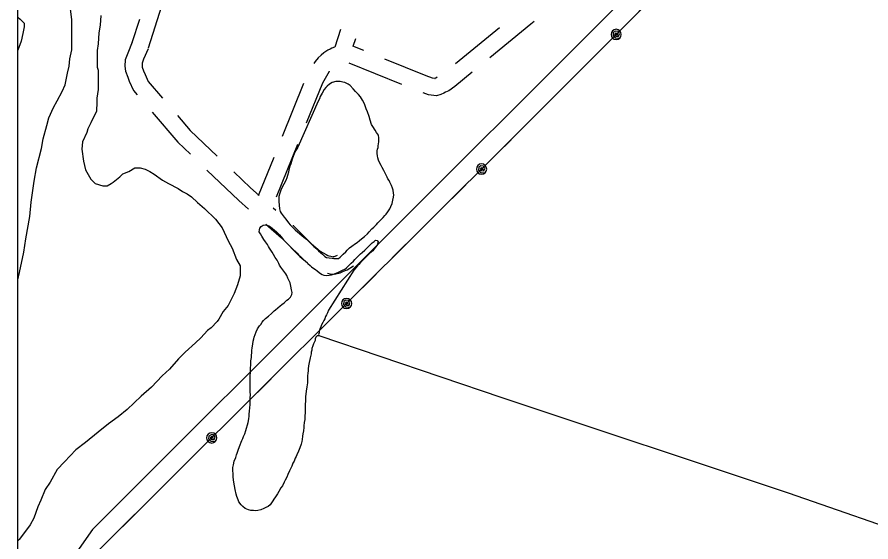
# Model space of a CAD drawing. Extents: x 3271442 to 3309282, y 752266 to 777610.
# Drawn here: x 3275589 to 3277086, y 765149 to 766070 of the extents above; entities that cross this region are included whole.
import ezdxf

# ---------------------------------------------------------------- set-up
doc = ezdxf.new("R2010")
doc.units = 0
for name, color, linetype in [('V-GRID-FRAM', 7, 'Continuous'), ('V-ROAD-CNTR', 7, 'Continuous'), ('V-SITE-VEGE', 7, 'Continuous'), ('V-TOPO-BNDY', 7, 'Continuous'), ('V-TOPO-SHOR', 7, 'Continuous'), ('V-UTIL-LINE', 7, 'Continuous')]:
    doc.layers.add(name, color=color, linetype=linetype)

msp = doc.modelspace()

# ---------------------------------------------------------------- linework, layer by layer
at = {"layer": 'V-GRID-FRAM'}
msp.add_lwpolyline([(3275591.3, 775827.4), (3307043.5, 775836.6), (3307056.7, 757650.8), (3275588.7, 757641.7), (3275591.3, 775827.4)], dxfattribs=at)
at = {"layer": 'V-ROAD-CNTR'}
for p, q in [((3275842, 766089.3), (3275818.7, 766015.5)), ((3275803.1, 766065.7), (3275790.1, 766024.5)), ((3276155.6, 766048.1), (3276145.9, 766017)), ((3276434.9, 766051.2), (3276357.5, 765987.9)), ((3276182, 766031.7), (3276177.7, 766018.2)), ((3276263.6, 765951.6), (3276171, 765989.1)), ((3276091.2, 765953.1), (3276053.7, 765860.4)), ((3276080.5, 765846.5), (3276042.9, 765753.9)), ((3276038.7, 765823.3), (3276011.7, 765756.6))]:
    msp.add_line(p, q, dxfattribs=at)
for points in [[(3276495.2, 766062), (3276489.8, 766057.4), (3276417.9, 765998.5)], [(3275790.5, 766025.7), (3275782.7, 766006.7), (3275778.4, 765995.1), (3275777.9, 765983.6), (3275778.8, 765975.1), (3275782.7, 765964.6), (3275785.4, 765957.7), (3275792.7, 765941), (3275799.3, 765933.3)], [(3275818.3, 766014.3), (3275810.6, 765995.8), (3275808.2, 765989.1), (3275807.9, 765984.5), (3275808.2, 765982), (3275810.6, 765975.4), (3275813.1, 765969.3), (3275818.4, 765957.1), (3275843.7, 765927.6)], [(3276145.6, 766017.4), (3276140.5, 766015.6), (3276137.5, 766013.7), (3276133.8, 766012), (3276126.4, 766007.2), (3276122, 766003.3), (3276116.8, 765998.5), (3276111.4, 765992.2), (3276109.3, 765988.6)], [(3276196.5, 766011.2), (3276177.2, 766019)], [(3276325.4, 765964.3), (3276323.1, 765962.9), (3276321.4, 765962.1), (3276321.9, 765962.3), (3276317, 765963), (3276306.1, 765966.7), (3276233.5, 765996.1)], [(3276136, 765974.8), (3276136, 765974.7), (3276124, 765954), (3276095.5, 765883.6)], [(3276386.9, 765973.2), (3276356.1, 765948), (3276345.6, 765940.7), (3276339.8, 765938), (3276337.2, 765936.3), (3276331.9, 765934), (3276324.3, 765931.7), (3276310, 765933.7), (3276300.8, 765936.8)], [(3275825.4, 765903), (3275870.6, 765850.3), (3275892.8, 765829.2)], [(3275869.8, 765897.3), (3275892.4, 765871), (3275939.7, 765825.9)], [(3275921.7, 765801.6), (3275977.8, 765748.1), (3275994.7, 765733.2)], [(3275968.6, 765798.3), (3275998.1, 765770.3), (3276013, 765757.1)], [(3276038, 765735.1), (3276042.6, 765731)], [(3276024.7, 765706.8), (3276052.2, 765682.6), (3276084.6, 765649.7), (3276097.9, 765638.8)], [(3276072.6, 765704.6), (3276072.8, 765704.4), (3276104.9, 765671.9), (3276120, 765659.5), (3276125.2, 765656.1), (3276130.7, 765653.5), (3276133.8, 765651.7), (3276135.3, 765651.1), (3276139, 765650.4), (3276143.5, 765649.1), (3276143, 765649.2), (3276144.9, 765649.7), (3276149.6, 765651.9), (3276150.4, 765652.2)], [(3276133.2, 765620.8), (3276137.5, 765619.6), (3276145.1, 765618.7), (3276155.2, 765621.4), (3276161.4, 765624.3), (3276167.8, 765626.7), (3276178.9, 765633.7)]]:
    msp.add_lwpolyline(points, dxfattribs=at)
at = {"layer": 'V-SITE-VEGE'}
for p, q in [((3275684.7, 766065.3), (3275682.6, 766084.4)), ((3275735.4, 766072.7), (3275734.3, 766055.8)), ((3275589.9, 766011.6), (3275589.9, 766069.9)), ((3275589.9, 766069.9), (3275593.8, 766066.5)), ((3275593.8, 766066.5), (3275601.2, 766059.1)), ((3275601.2, 766059.1), (3275601.2, 766052.8)), ((3275684.6, 766012.5), (3275684.7, 766065.3)), ((3275601.2, 766052.8), (3275599, 766041.2)), ((3275732.2, 766042), (3275731.1, 766023)), ((3275734.3, 766055.8), (3275732.2, 766042)), ((3275595.8, 766027.5), (3275589.9, 766011.6)), ((3275599, 766041.2), (3275595.8, 766027.5)), ((3275681.4, 765996.7), (3275684.6, 766012.5)), ((3275731.1, 766023), (3275729, 766011.4)), ((3275680.3, 765984), (3275681.4, 765996.7)), ((3275729, 766011.4), (3275728.9, 765981.8)), ((3275677.1, 765971.3), (3275680.3, 765984)), ((3275728.9, 765981.8), (3275731, 765976.5)), ((3275672.9, 765951.3), (3275677.1, 765971.3)), ((3275731, 765976.5), (3275731, 765942.7)), ((3275659.1, 765922.8), (3275667.6, 765939.6)), ((3275667.6, 765939.6), (3275672.9, 765951.3)), ((3275731, 765942.7), (3275728.8, 765927.9)), ((3275652.7, 765911.1), (3275659.1, 765922.8)), ((3275728.8, 765927.9), (3275728.8, 765920.5)), ((3275644.2, 765893.2), (3275652.7, 765911.1)), ((3275728.8, 765920.5), (3275727.7, 765904.7)), ((3275641, 765879.5), (3275644.2, 765893.2)), ((3275721.4, 765892), (3275718.2, 765884.6)), ((3275724.5, 765897.3), (3275721.4, 765892)), ((3275727.7, 765904.7), (3275724.5, 765897.3)), ((3275634.7, 765856.2), (3275641, 765879.5)), ((3275718.2, 765884.6), (3275712.9, 765874.1)), ((3275710.8, 765867.7), (3275703.3, 765850.8)), ((3275712.9, 765874.1), (3275710.8, 765867.7)), ((3275631.5, 765839.3), (3275634.7, 765856.2)), ((3275703.3, 765850.8), (3275702.3, 765838.2)), ((3275623, 765805.5), (3275631.5, 765839.3)), ((3275702.3, 765838.2), (3275705.4, 765817)), ((3275705.4, 765817), (3275708.5, 765802.2)), ((3275618.7, 765782.3), (3275623, 765805.5)), ((3275708.5, 765802.2), (3275718, 765785.3)), ((3275784.6, 765798.9), (3275795.2, 765805.3)), ((3275795.2, 765805.3), (3275804.7, 765805.2)), ((3275804.7, 765805.2), (3275813.1, 765803.1)), ((3275813.1, 765803.1), (3275821.6, 765798.9)), ((3275757.1, 765780), (3275768.8, 765789.4)), ((3275768.8, 765789.4), (3275774, 765794.7)), ((3275774, 765794.7), (3275784.6, 765798.9)), ((3275821.6, 765798.9), (3275829, 765794.6)), ((3275829, 765794.6), (3275843.8, 765784)), ((3275613.4, 765745.3), (3275618.7, 765782.3)), ((3275718, 765785.3), (3275725.4, 765777.9)), ((3275725.4, 765777.9), (3275739.1, 765773.6)), ((3275739.1, 765773.6), (3275746.5, 765773.6)), ((3275746.5, 765773.6), (3275753.9, 765777.8)), ((3275753.9, 765777.8), (3275757.1, 765780)), ((3275843.8, 765784), (3275854.3, 765777.7)), ((3275854.3, 765777.7), (3275871.2, 765769.2)), ((3275871.2, 765769.2), (3275878.6, 765763.9)), ((3275878.6, 765763.9), (3275887, 765759.7)), ((3275887, 765759.7), (3275894.4, 765754.4)), ((3275611.2, 765720), (3275613.4, 765745.3)), ((3275894.4, 765754.4), (3275905, 765744.9)), ((3275905, 765744.9), (3275917.6, 765734.3)), ((3275917.6, 765734.3), (3275936.6, 765715.2)), ((3275603.8, 765680.9), (3275611.2, 765720)), ((3275936.6, 765715.2), (3275948.2, 765700.4)), ((3275948.2, 765700.4), (3275958.8, 765677.1)), ((3275600.5, 765657.6), (3275603.8, 765680.9)), ((3275958.8, 765677.1), (3275966.1, 765664.5)), ((3275593.1, 765621.7), (3275600.5, 765657.6)), ((3275966.1, 765664.5), (3275973.5, 765644.4)), ((3275973.5, 765644.4), (3275979.8, 765633.8)), ((3275979.8, 765633.8), (3275979.8, 765615.8)), ((3275589.8, 765608.8), (3275589.9, 765609.1)), ((3275589.8, 765150.8), (3275589.8, 765608.8)), ((3275589.9, 765609.1), (3275593.1, 765621.7)), ((3275979.8, 765615.8), (3275975.5, 765600)), ((3275975.5, 765600), (3275969.2, 765585.2)), ((3275969.2, 765585.2), (3275958.6, 765564.1)), ((3275958.6, 765564.1), (3275950.1, 765553.5)), ((3275950.1, 765553.5), (3275942.7, 765539.8)), ((3275939.5, 765535.6), (3275928.9, 765525)), ((3275942.7, 765539.8), (3275939.5, 765535.6)), ((3275922.6, 765519.8), (3275910.9, 765507.1)), ((3275928.9, 765525), (3275922.6, 765519.8)), ((3275910.9, 765507.1), (3275901.4, 765498.7)), ((3275901.4, 765498.7), (3275883.4, 765481.8)), ((3275883.4, 765481.8), (3275871.8, 765470.2)), ((3275871.8, 765470.2), (3275855.9, 765452.3)), ((3275855.9, 765452.3), (3275843.2, 765440.7)), ((3275843.2, 765440.7), (3275824.2, 765420.6)), ((3275824.2, 765420.6), (3275806.2, 765404.8)), ((3275806.2, 765404.8), (3275781.8, 765381.6)), ((3275766, 765368.9), (3275749, 765356.3)), ((3275781.8, 765381.6), (3275766, 765368.9)), ((3275749, 765356.3), (3275731.1, 765341.5)), ((3275731.1, 765341.5), (3275708.8, 765323.6)), ((3275708.8, 765323.6), (3275691.9, 765310.9)), ((3275691.9, 765310.9), (3275671.8, 765289.8)), ((3275671.8, 765289.8), (3275659.1, 765276.1)), ((3275659.1, 765276.1), (3275646.4, 765254)), ((3275646.4, 765254), (3275637.9, 765241.3)), ((3275637.9, 765241.3), (3275630.5, 765222.3)), ((3275630.5, 765222.3), (3275625.2, 765210.7)), ((3275625.2, 765210.7), (3275617.8, 765190.6)), ((3275617.8, 765190.6), (3275611.4, 765179)), ((3275611.4, 765179), (3275599.8, 765163.2)), ((3275599.8, 765163.2), (3275592.4, 765153.7)), ((3275592.4, 765153.7), (3275589.8, 765150.8))]:
    msp.add_line(p, q, dxfattribs=at)
at = {"layer": 'V-TOPO-BNDY'}
for p, q in [((3279447.1, 768894.5), (3275720.8, 765171)), ((3275720.8, 765171), (3275589.7, 764983))]:
    msp.add_line(p, q, dxfattribs=at)
at = {"layer": 'V-TOPO-SHOR'}
for points in [[(3276220.3, 765830.7), (3276220, 765835.2), (3276220.7, 765838.2), (3276221.7, 765841.3), (3276222.1, 765844.3), (3276223, 765851.2), (3276223.2, 765854.4), (3276223.2, 765858), (3276222.3, 765862.5), (3276219.2, 765867.5), (3276216.6, 765871.5), (3276212.7, 765878), (3276210.4, 765881.5), (3276207.8, 765888.8), (3276205.9, 765895.3), (3276203, 765903.6), (3276201.1, 765908.9), (3276198.7, 765915.9), (3276196.6, 765920.2), (3276194.5, 765924.4), (3276190.9, 765930.2), (3276187.6, 765933.9), (3276182.2, 765939.6), (3276178.3, 765943.9), (3276172.9, 765949.6), (3276169.1, 765952.5), (3276163.5, 765955), (3276159.9, 765955.9), (3276155.1, 765956.9), (3276147.8, 765957), (3276141, 765955.1), (3276136.3, 765952), (3276132.3, 765948.9), (3276130, 765946.1), (3276127.1, 765942.8), (3276123.6, 765936.4), (3276122.2, 765933.6), (3276120.2, 765930.3), (3276118.8, 765926.5), (3276116.5, 765922.4), (3276081.3, 765841.7)], [(3276081.3, 765841.7), (3276079.3, 765838.7), (3276077.1, 765835.1), (3276074.4, 765830), (3276072.7, 765825.2), (3276071.3, 765820.6), (3276068.6, 765812.2), (3276067.2, 765808.2), (3276065.5, 765801.8), (3276064.8, 765797.8), (3276063.1, 765791.9), (3276061.9, 765787.9), (3276059.7, 765783.3), (3276056.6, 765776.7), (3276053.1, 765770.1), (3276051.4, 765766), (3276049.3, 765761.2), (3276047.8, 765755.3), (3276047.6, 765752.3), (3276047.5, 765746.2), (3276048.1, 765739.9), (3276048.7, 765733.6), (3276050, 765729.1), (3276051.9, 765726.1), (3276053.7, 765723.6), (3276057, 765718.9), (3276060.1, 765715.1), (3276064.5, 765709.1), (3276067.8, 765705.7), (3276073, 765699.9), (3276076.3, 765696.7), (3276081.2, 765692.7), (3276083.8, 765690), (3276088.6, 765686.3), (3276091.7, 765683.8), (3276096, 765680.4), (3276098.6, 765677.9), (3276100.9, 765675.6), (3276104, 765672.7), (3276106.3, 765670.4), (3276109.1, 765667.4), (3276114.8, 765662.5), (3276117.1, 765660), (3276121.4, 765656.5), (3276124.3, 765653.8), (3276128.6, 765649.8), (3276131.4, 765648.4), (3276136, 765647.4), (3276141.3, 765646.8), (3276144.3, 765646.3), (3276147.4, 765646.1), (3276152.2, 765646.2), (3276155.1, 765649), (3276157.4, 765651.1), (3276160.6, 765653.9), (3276165.1, 765658.3), (3276167.8, 765660.8), (3276171.8, 765664.9), (3276176, 765668.3), (3276182.3, 765672.7), (3276184.8, 765674.5), (3276189.3, 765678.1), (3276192.8, 765680.7), (3276197.7, 765685.1), (3276203, 765689.7), (3276206.2, 765693), (3276210.6, 765698.2), (3276214.1, 765701.3), (3276218.9, 765706.1), (3276221.6, 765709), (3276225.3, 765713.1), (3276227.5, 765715.1), (3276230.5, 765718.2), (3276233.5, 765721.8), (3276236.2, 765724.3), (3276238.9, 765728.4), (3276242.4, 765733.8), (3276244.1, 765737.6), (3276246.3, 765742.9), (3276247.7, 765749), (3276248.6, 765754.1), (3276249.1, 765758.1), (3276248.8, 765761.2), (3276248.2, 765766.2), (3276247.1, 765769.5), (3276245.5, 765774.2), (3276244.2, 765777), (3276242.6, 765780), (3276241.1, 765783), (3276239, 765786), (3276237.7, 765789.3), (3276235.9, 765792.8), (3276233.5, 765797.5), (3276231.9, 765800.5), (3276228.8, 765805.8), (3276227, 765809.3), (3276224.4, 765814.6), (3276222.6, 765818.6), (3276221.5, 765822.8), (3276220.7, 765826.6), (3276220.3, 765830.7)], [(3276015.3, 765689.9), (3276013.5, 765692.9), (3276014, 765696.7), (3276014.4, 765699.7), (3276016.9, 765702.8), (3276020.4, 765704.6), (3276023.9, 765705.2), (3276027.2, 765704.7), (3276030.3, 765703.5), (3276033.3, 765701.8), (3276035.9, 765699.8), (3276040.7, 765695.6), (3276043, 765693.6), (3276046.4, 765690.2), (3276048.9, 765687.7), (3276051.8, 765684.2), (3276055.9, 765679.4), (3276060.8, 765674.2), (3276063.9, 765671), (3276068.2, 765667), (3276070.3, 765664.8), (3276073.6, 765661.6), (3276076.2, 765659.3), (3276080, 765655.6), (3276082.3, 765653.1), (3276086.2, 765649.4), (3276088.5, 765647.2), (3276090.8, 765644.9), (3276093.6, 765642.4), (3276098.5, 765637.7), (3276102.6, 765634.3), (3276105.2, 765632), (3276108.8, 765629.1), (3276112.1, 765626.8), (3276114.9, 765624.9), (3276118.7, 765621.9), (3276121, 765619.9), (3276123.6, 765618.2), (3276126.9, 765617), (3276130.7, 765616.5), (3276135.7, 765616.9), (3276140, 765617.7), (3276143.8, 765618.8), (3276148.3, 765620.6), (3276153.6, 765623.2), (3276159.1, 765625.8), (3276163.3, 765627.9), (3276166.6, 765630.3), (3276168.8, 765632.6), (3276171, 765634.6), (3276174.8, 765638), (3276178.5, 765641.6), (3276180.7, 765644.4), (3276184, 765647.5), (3276187.4, 765651.3), (3276190.9, 765654.4), (3276193.9, 765656.7), (3276198.6, 765661.1), (3276202.1, 765664.4), (3276205.8, 765668.3), (3276208.6, 765670.9), (3276211.6, 765673.7), (3276214.8, 765676.3), (3276217.3, 765678.6), (3276220.3, 765678.1), (3276222.1, 765675.6), (3276220, 765670), (3276217.5, 765666), (3276215, 765663.1), (3276212.3, 765659.8), (3276206.8, 765655.2), (3276204.3, 765653.1), (3276200.8, 765649.5), (3276197.6, 765645.9), (3276193.1, 765641.6), (3276191.2, 765639.3), (3276187.9, 765635.7), (3276185.5, 765633.6), (3276182.5, 765630), (3276179.5, 765625.9), (3276135, 765555.5)], [(3275969, 765253.8), (3275967.8, 765262.6), (3275967.5, 765268.1), (3275967.1, 765275.2), (3275967.3, 765279.5), (3275968, 765284.6), (3275969.6, 765290.6), (3275972.1, 765297.2), (3275973.5, 765301.8), (3275974.4, 765305.1), (3275976.4, 765310.2), (3275978.6, 765316.5), (3275979.8, 765319.6), (3275981.7, 765324.2), (3275982.9, 765327), (3275984.6, 765330.8), (3275985.8, 765334.1), (3275988.3, 765338.9), (3275990, 765344.5), (3275991.2, 765348.6), (3275992.8, 765354.7), (3275994, 765358.7), (3275995.2, 765365.3), (3275995.4, 765369.6), (3275995.8, 765373.9), (3275996, 765378.2), (3275996.9, 765384.8), (3275997.3, 765389.6), (3275997.7, 765396.4), (3275997.6, 765402.7), (3275997.8, 765406.8), (3275997.4, 765412.8), (3275997.6, 765416.4), (3275997.5, 765421.9), (3275997.5, 765425.7), (3275997.4, 765431.8), (3275997.6, 765435.5), (3275997.7, 765441.6), (3275997.9, 765445.7), (3275998.1, 765450), (3275998.2, 765455.3), (3275998.4, 765458.5), (3275998.6, 765463.6), (3275998.8, 765467.1), (3275999.5, 765472.7), (3275999.7, 765476.2), (3276000.1, 765481.6), (3276000.3, 765484.8), (3276000.9, 765489.9), (3276001.9, 765496), (3276002.5, 765501.3), (3276003.7, 765505.4), (3276004.7, 765508.4), (3276006.1, 765513.2), (3276007.8, 765517.8), (3276010.5, 765523.1), (3276013.9, 765528.5), (3276015.9, 765530.8), (3276018.4, 765534.4), (3276020.9, 765537.5), (3276024.1, 765541.3), (3276029.3, 765545.4), (3276034.6, 765549.8), (3276039.5, 765554.4), (3276041.8, 765556.5), (3276045.8, 765559.8), (3276050.2, 765563.2), (3276053, 765565.5), (3276057, 765568.9), (3276059.5, 765570.9), (3276062, 765573), (3276064.7, 765575), (3276067.9, 765578.6), (3276070.6, 765583), (3276070.8, 765586.5), (3276070, 765591.3), (3276068.9, 765598.1), (3276067.3, 765603.6), (3276065.7, 765607.1), (3276063.6, 765611.9), (3276061.7, 765616.7), (3276059.9, 765619.4), (3276056.6, 765623.9), (3276052.9, 765628.9), (3276051.1, 765631.4), (3276049.1, 765634.9), (3276047.5, 765637.6), (3276044.6, 765643.2), (3276041.5, 765648.2), (3276038.4, 765653.4), (3276036.1, 765657.2), (3276033.5, 765660.9), (3276031.1, 765664.6), (3276029.6, 765667.7), (3276028, 765670.7), (3276026, 765673.4), (3276024.1, 765675.9), (3276021.3, 765679.9), (3276019.7, 765682.9), (3276017.9, 765685.6), (3276015.3, 765689.9)], [(3276135, 765555.5), (3276132.8, 765550.9), (3276131.1, 765547.3), (3276129.8, 765544.6), (3276128.4, 765540.7), (3276126.9, 765537.4), (3276124.7, 765533.9), (3276122.8, 765530), (3276121.3, 765526.5), (3276119.6, 765522.2), (3276118.7, 765518.9), (3276118.2, 765515.8), (3276117, 765512.8), (3276118.3, 765510.5), (3276115, 765510.5), (3276112.8, 765508.4), (3276111.5, 765505.6), (3276111.3, 765502.6), (3276109.6, 765499.3), (3276108.4, 765496.5), (3276107.2, 765493.4), (3276105.8, 765488.6), (3276105.3, 765485.6), (3276104.4, 765482.3), (3276104.2, 765479), (3276102.5, 765472.4), (3276101.8, 765469.1), (3276100.9, 765464), (3276100.4, 765461), (3276100, 765457.9), (3276099.3, 765452.9), (3276099.1, 765449.8), (3276098.4, 765444.8), (3276098.2, 765441), (3276098.1, 765435.7), (3276098.1, 765432.7), (3276097.7, 765428.1), (3276096.8, 765421.3), (3276095.4, 765413.9), (3276095, 765408.1), (3276094.5, 765404.1), (3276094.3, 765400.3), (3276094.4, 765396.2), (3276094, 765390.7), (3276094.1, 765387.4), (3276094.1, 765383.9), (3276093.7, 765379.3), (3276093.7, 765376.3), (3276093.1, 765369.9), (3276093.2, 765363.9), (3276092.3, 765358.6), (3276091.8, 765353), (3276091.4, 765349.7), (3276091, 765344.2), (3276089.8, 765338.6), (3276089.4, 765334.5), (3276088.5, 765329), (3276088, 765325.2), (3276086.6, 765320.9), (3276084.7, 765314.3), (3276082.2, 765308.2), (3276079.3, 765302), (3276078.1, 765299.2), (3276076.6, 765295.9), (3276074.4, 765290.9), (3276072.5, 765287.3), (3276070.3, 765281.9), (3276068.6, 765278.6), (3276066.6, 765273.8), (3276063.5, 765267.4), (3276061.5, 765262.9), (3276058.8, 765257.3), (3276057.1, 765253.9), (3276053.9, 765247.8), (3276051.5, 765243.8), (3276047.8, 765237.9), (3276045.3, 765233.8), (3276042.1, 765228.2), (3276039.2, 765223.9), (3276037.2, 765221), (3276034.7, 765217.7), (3276032.5, 765214.4), (3276028.8, 765211.6), (3276025, 765209.7), (3276021.5, 765207.7), (3276016.2, 765205.5), (3276011, 765204.4), (3276006.7, 765203.9), (3276003.1, 765204.1), (3275998.8, 765204.5), (3275994.8, 765205.4), (3275988.9, 765208.1), (3275984.8, 765211.1), (3275981.5, 765214.3), (3275977.4, 765219.6), (3275976.1, 765222.8), (3275973.9, 765228.6), (3275972.9, 765233.1), (3275971, 765241.2), (3275970.1, 765247.5), (3275969, 765253.8)], [(3277388, 765082), (3277183.9, 765150.6), (3276941.6, 765234.7), (3276439.3, 765402.2), (3276118.3, 765510.5)]]:
    msp.add_lwpolyline(points, dxfattribs=at)
at = {"layer": 'V-UTIL-LINE'}
for points in [[(3275590.5, 770624.9), (3276059.5, 769948.1), (3276674.4, 769066.4), (3277292.2, 768190.2), (3277909.2, 767291.7), (3277189.9, 766591.1), (3276455.4, 765855.4), (3275722.9, 765125.4), (3275589.7, 764926.7)], [(3276690.8, 766091.2), (3276666.8, 766067.1)], [(3276639.3, 766039.5), (3276642.1, 766039), (3276641.1, 766041.1), (3276638.4, 766041.5), (3276636.6, 766039.2), (3276638.9, 766036.7), (3276643.5, 766036.6), (3276645, 766040.6), (3276642.6, 766044.8), (3276638.1, 766045.1), (3276634.3, 766042.7), (3276633.8, 766037.8), (3276637.5, 766033.7), (3276645.6, 766033.1), (3276647.6, 766036.1), (3276648.3, 766039.5), (3276647.6, 766042.9), (3276645.6, 766045.9), (3276642.7, 766047.8), (3276639.2, 766048.5), (3276635.8, 766047.8), (3276632.9, 766045.8), (3276630.9, 766042.9), (3276630.3, 766039.5), (3276630.9, 766036), (3276632.9, 766033.1), (3276635.8, 766031.2), (3276639.3, 766030.5), (3276642.7, 766031.2), (3276645.6, 766033.1)], [(3276611.7, 766011.9), (3276587.7, 765987.8)], [(3276559.4, 765959.5), (3276535.4, 765935.5)], [(3276507.1, 765907.2), (3276483.1, 765883.1)], [(3276454.9, 765854.8), (3276430.8, 765830.8)], [(3276403.2, 765803.2), (3276406, 765802.7), (3276405, 765804.8), (3276402.3, 765805.3), (3276400.5, 765803), (3276402.8, 765800.5), (3276407.4, 765800.3), (3276408.9, 765804.3), (3276406.5, 765808.6), (3276402, 765808.8), (3276398.2, 765806.4), (3276397.7, 765801.6), (3276401.4, 765797.5), (3276409.5, 765796.9), (3276411.5, 765799.8), (3276412.2, 765803.2), (3276411.5, 765806.7), (3276409.5, 765809.6), (3276406.6, 765811.6), (3276403.2, 765812.2), (3276399.7, 765811.6), (3276396.8, 765809.6), (3276394.8, 765806.7), (3276394.2, 765803.3), (3276394.8, 765799.8), (3276396.8, 765796.9), (3276399.7, 765794.9), (3276403.1, 765794.2), (3276406.6, 765794.9), (3276409.5, 765796.9)], [(3276375.5, 765775.7), (3276351.4, 765751.7)], [(3276323.1, 765723.5), (3276299, 765699.5)], [(3276270.7, 765671.3), (3276246.6, 765647.3)], [(3276218.3, 765619), (3276194.2, 765595)], [(3276166.6, 765567.5), (3276169.4, 765567), (3276168.4, 765569.1), (3276165.7, 765569.5), (3276163.9, 765567.2), (3276166.2, 765564.7), (3276170.9, 765564.6), (3276172.3, 765568.6), (3276170, 765572.8), (3276165.4, 765573.1), (3276161.6, 765570.7), (3276161.1, 765565.9), (3276164.8, 765561.7), (3276172.9, 765561.1), (3276174.9, 765564), (3276175.6, 765567.5), (3276174.9, 765570.9), (3276172.9, 765573.8), (3276170, 765575.8), (3276166.6, 765576.5), (3276163.1, 765575.8), (3276160.2, 765573.9), (3276158.3, 765570.9), (3276157.6, 765567.5), (3276158.3, 765564.1), (3276160.2, 765561.1), (3276163.1, 765559.2), (3276166.6, 765558.5), (3276170, 765559.2), (3276172.9, 765561.1)], [(3276139, 765540), (3276114.9, 765516)], [(3276086.5, 765487.7), (3276062.5, 765463.7)], [(3276034.1, 765435.5), (3276010, 765411.5)], [(3275981.7, 765383.3), (3275957.6, 765359.3)], [(3275930, 765331.7), (3275932.8, 765331.2), (3275931.9, 765333.3), (3275929.1, 765333.7), (3275927.3, 765331.5), (3275929.6, 765328.9), (3275934.3, 765328.8), (3275935.8, 765332.8), (3275933.4, 765337), (3275928.8, 765337.3), (3275925, 765334.9), (3275924.6, 765330.1), (3275928.2, 765326), (3275936.3, 765325.3), (3275938.3, 765328.3), (3275939, 765331.7), (3275938.3, 765335.1), (3275936.4, 765338.1), (3275933.5, 765340), (3275930, 765340.7), (3275926.6, 765340), (3275923.6, 765338.1), (3275921.7, 765335.2), (3275921, 765331.7), (3275921.7, 765328.3), (3275923.6, 765325.4), (3275926.5, 765323.4), (3275930, 765322.7), (3275933.4, 765323.4), (3275936.3, 765325.3)], [(3275902.4, 765304.2), (3275878.3, 765280.2)], [(3275850, 765252), (3275825.9, 765228)], [(3275797.5, 765199.7), (3275773.5, 765175.7)]]:
    msp.add_lwpolyline(points, dxfattribs=at)

doc.saveas('drawing.dxf')
